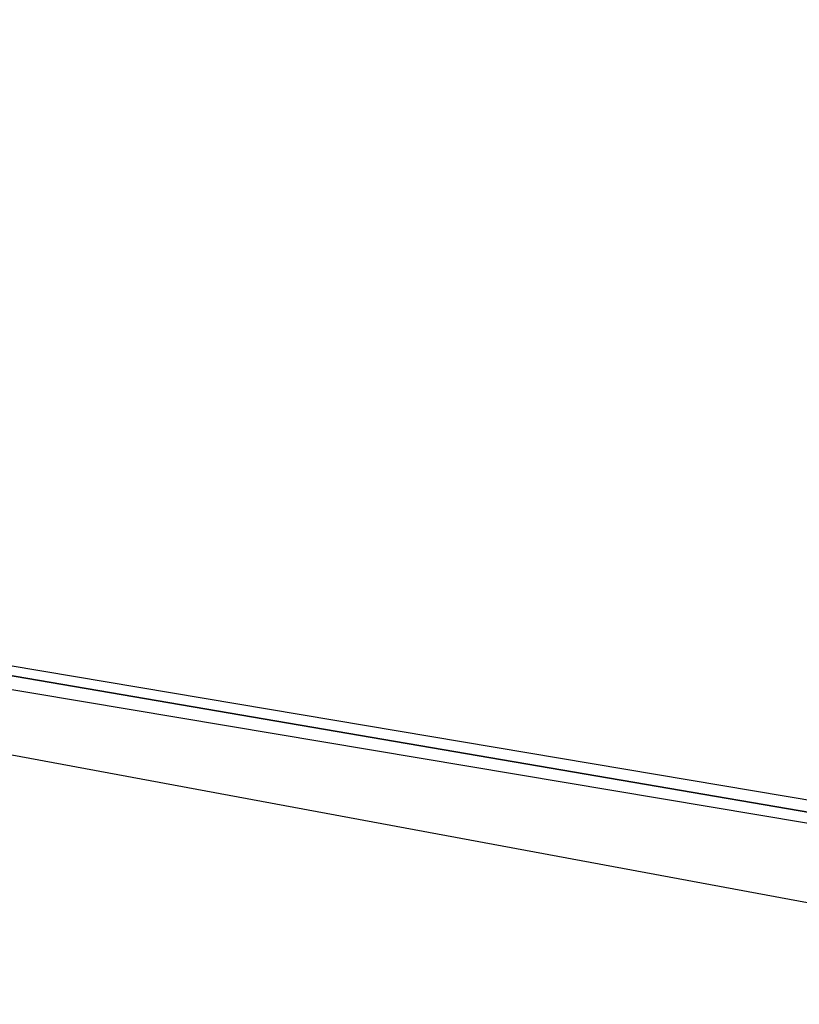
# Model space of a CAD drawing. Header units: feet. Extents: x -79 to 198, y -22 to 181.
# Tile 770 of 982: x 104.4 to 105.8, y 152.21 to 153.97. Entities that reach past the tile are written whole.
import ezdxf

# ---------------------------------------------------------------- set-up
doc = ezdxf.new("R2010")
doc.units = ezdxf.units.FT
doc.layers.add('A-AREA-UNIDAD', color=30, linetype='CONTINUOUS')
doc.layers.add('A-LINEA', color=7, linetype='CONTINUOUS')

msp = doc.modelspace()

# ---------------------------------------------------------------- linework, layer by layer
at = {"layer": 'A-AREA-UNIDAD'}
msp.add_lwpolyline([(122.848, 148.0889), (115.808, 150.2578), (115.2, 150.2578), (115.168, 150.4178), (111.328, 151.2178), (111.28, 151.3778), (104, 152.7289), (99.072, 153.3689), (92.192, 153.9022), (87.92, 153.9733), (87.92, 152.7289), (87.2, 149.8133), (91.36, 148.8889), (91.52, 148.5333), (92.672, 148.4089), (92.72, 147.2889), (92.512, 146.4889), (94.848, 146.0622), (96.96, 145.4222), (97.088, 143.9822), (93.088, 127.1644), (96.32, 126.4178)], dxfattribs=at)
at = {"layer": 'A-LINEA'}
for points in [[(107.6267, 152.2711), (103.7467, 152.9244), (103.7333, 152.9244), (103.7333, 152.9111), (107.6267, 152.2444), (107.6267, 152.2578), (107.6267, 152.2711)], [(107.6267, 152.2711), (103.7467, 152.9244), (103.7333, 152.9244), (103.7333, 152.9111), (107.6267, 152.2444), (107.6267, 152.2578), (107.6267, 152.2711)], [(107.6267, 152.2444), (103.7333, 152.9111), (103.7333, 152.8844), (107.6267, 152.2311), (107.6267, 152.2444)], [(107.6267, 152.2444), (103.7333, 152.9111), (103.7333, 152.8844), (107.6267, 152.2311), (107.6267, 152.2444)]]:
    msp.add_lwpolyline(points, dxfattribs=at)

doc.saveas('drawing.dxf')
